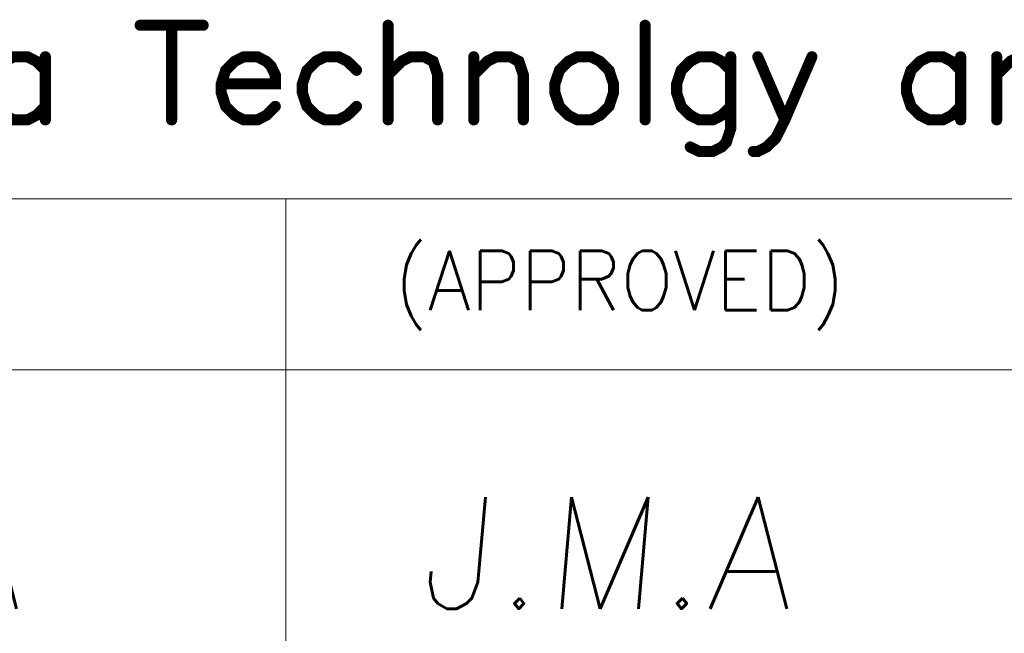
# Model space of a CAD drawing. Header units: millimetres. Extents: x 4497 to 11741, y 5958 to 12619.
# Tile 373 of 424: x 6855 to 6909, y 11904 to 11938. Entities that reach past the tile are written whole.
import ezdxf
from ezdxf.enums import TextEntityAlignment as Align

# ---------------------------------------------------------------- set-up
doc = ezdxf.new("R2010")
doc.units = ezdxf.units.MM
doc.header["$LTSCALE"] = 0.8
doc.layers.get('0').update_dxf_attribs({"linetype": 'CONTINUOUS', "lineweight": 0})
doc.layers.add('2', color=3, linetype='CONTINUOUS', lineweight=0)
doc.styles.add('GHS', font='romans', dxfattribs={"height": 2, "bigfont": 'whgtxt'})
doc.styles.get("Standard").update_dxf_attribs({"font": 'romans.shx', "width": 0.8, "oblique": 5, "bigfont": 'whgtxt.shx'})

# ---------------------------------------------------------------- blocks, each defined once
blk = doc.blocks.new('SMOOTH_0$064516')
at = {"const_width": 0.0323}
blk.add_lwpolyline([(-0.0161, 0, 1), (0.0161, 0, 1)], format="xyb", close=True, dxfattribs=at)
blk = doc.blocks.new('logo')
at = {"color": 7, "const_width": 0.859}
for points in [[(-3488.222, 5311.965), (-3483.345, 5311.965)], [(-3485.783, 5311.965), (-3485.783, 5304.641)], [(-3469.038, 5311.965), (-3469.038, 5304.641)], [(-3449.151, 5311.965), (-3449.151, 5304.641)], [(-3495.555, 5308.479), (-3496.251, 5309.175), (-3496.946, 5309.527), (-3497.994, 5309.527), (-3498.69, 5309.175), (-3499.385, 5308.479), (-3499.737, 5307.431), (-3499.737, 5306.736), (-3499.385, 5305.688), (-3498.69, 5304.993), (-3497.994, 5304.641), (-3496.946, 5304.641), (-3496.251, 5304.993), (-3495.555, 5305.688)], [(-3495.555, 5309.527), (-3495.555, 5304.641)], [(-3481.945, 5307.431), (-3477.763, 5307.431), (-3477.763, 5308.127), (-3478.106, 5308.823), (-3478.459, 5309.175), (-3479.154, 5309.527), (-3480.202, 5309.527), (-3480.897, 5309.175), (-3481.601, 5308.479), (-3481.945, 5307.431), (-3481.945, 5306.736), (-3481.601, 5305.688), (-3480.897, 5304.993), (-3480.202, 5304.641), (-3479.154, 5304.641), (-3478.459, 5304.993), (-3477.763, 5305.688)], [(-3471.477, 5308.479), (-3472.181, 5309.175), (-3472.877, 5309.527), (-3473.925, 5309.527), (-3474.62, 5309.175), (-3475.316, 5308.479), (-3475.668, 5307.431), (-3475.668, 5306.736), (-3475.316, 5305.688), (-3474.62, 5304.993), (-3473.925, 5304.641), (-3472.877, 5304.641), (-3472.181, 5304.993), (-3471.477, 5305.688)], [(-3469.038, 5308.127), (-3467.991, 5309.175), (-3467.295, 5309.527), (-3466.248, 5309.527), (-3465.552, 5309.175), (-3465.2, 5308.127), (-3465.2, 5304.641)], [(-3462.409, 5308.127), (-3461.362, 5309.175), (-3460.666, 5309.527), (-3459.618, 5309.527), (-3458.923, 5309.175), (-3458.571, 5308.127), (-3458.571, 5304.641)], [(-3462.409, 5309.527), (-3462.409, 5304.641)], [(-3454.389, 5309.527), (-3455.084, 5309.175), (-3455.78, 5308.479), (-3456.132, 5307.431), (-3456.132, 5306.736), (-3455.78, 5305.688), (-3455.084, 5304.993), (-3454.389, 5304.641), (-3453.341, 5304.641), (-3452.646, 5304.993), (-3451.942, 5305.688), (-3451.598, 5306.736), (-3451.598, 5307.431), (-3451.942, 5308.479), (-3452.646, 5309.175), (-3453.341, 5309.527), (-3454.389, 5309.527)], [(-3442.53, 5308.479), (-3443.226, 5309.175), (-3443.921, 5309.527), (-3444.969, 5309.527), (-3445.664, 5309.175), (-3446.36, 5308.479), (-3446.712, 5307.431), (-3446.712, 5306.736), (-3446.36, 5305.688), (-3445.664, 5304.993), (-3444.969, 5304.641), (-3443.921, 5304.641), (-3443.226, 5304.993), (-3442.53, 5305.688)], [(-3442.53, 5309.527), (-3442.53, 5303.945), (-3442.874, 5302.897), (-3443.226, 5302.545), (-3443.921, 5302.202), (-3444.969, 5302.202), (-3445.664, 5302.545)], [(-3436.244, 5309.527), (-3438.34, 5304.641), (-3439.035, 5303.241), (-3439.739, 5302.545), (-3440.435, 5302.202), (-3440.778, 5302.202)], [(-3440.435, 5309.527), (-3438.34, 5304.641)], [(-3424.738, 5308.479), (-3425.433, 5309.175), (-3426.129, 5309.527), (-3427.176, 5309.527), (-3427.872, 5309.175), (-3428.576, 5308.479), (-3428.92, 5307.431), (-3428.92, 5306.736), (-3428.576, 5305.688), (-3427.872, 5304.993), (-3427.176, 5304.641), (-3426.129, 5304.641), (-3425.433, 5304.993), (-3424.738, 5305.688)], [(-3424.738, 5309.527), (-3424.738, 5304.641)], [(-3421.947, 5308.127), (-3420.899, 5309.175), (-3420.204, 5309.527), (-3419.156, 5309.527), (-3418.452, 5309.175), (-3418.109, 5308.127), (-3418.109, 5304.641)], [(-3421.947, 5309.527), (-3421.947, 5304.641)]]:
    blk.add_lwpolyline(points, dxfattribs=at)
at = {"color": 7, "xscale": 13.31, "yscale": 13.31, "zscale": 13.31}
for p in [(-3488.222, 5311.965), (-3485.783, 5311.965), (-3483.345, 5311.965), (-3469.038, 5311.965), (-3449.151, 5311.965), (-3496.946, 5309.527), (-3495.555, 5309.527), (-3480.202, 5309.527), (-3479.154, 5309.527), (-3473.925, 5309.527), (-3472.877, 5309.527), (-3467.295, 5309.527), (-3466.248, 5309.527), (-3462.409, 5309.527), (-3460.666, 5309.527), (-3459.618, 5309.527), (-3454.389, 5309.527), (-3454.389, 5309.527), (-3453.341, 5309.527), (-3444.969, 5309.527), (-3443.921, 5309.527), (-3442.53, 5309.527), (-3440.435, 5309.527), (-3436.244, 5309.527), (-3427.176, 5309.527), (-3426.129, 5309.527), (-3424.738, 5309.527), (-3421.947, 5309.527), (-3496.251, 5309.175), (-3480.897, 5309.175), (-3478.459, 5309.175), (-3478.106, 5308.823), (-3474.62, 5309.175), (-3472.181, 5309.175), (-3467.991, 5309.175), (-3465.552, 5309.175), (-3461.362, 5309.175), (-3458.923, 5309.175), (-3455.084, 5309.175), (-3452.646, 5309.175), (-3445.664, 5309.175), (-3443.226, 5309.175), (-3427.872, 5309.175), (-3425.433, 5309.175), (-3495.555, 5308.479), (-3481.601, 5308.479), (-3477.763, 5308.127), (-3475.316, 5308.479), (-3471.477, 5308.479), (-3469.038, 5308.127), (-3465.2, 5308.127), (-3462.409, 5308.127), (-3458.571, 5308.127), (-3455.78, 5308.479), (-3451.942, 5308.479), (-3446.36, 5308.479), (-3442.53, 5308.479), (-3428.576, 5308.479), (-3424.738, 5308.479), (-3421.947, 5308.127), (-3481.945, 5307.431), (-3481.945, 5307.431), (-3477.763, 5307.431), (-3475.668, 5307.431), (-3456.132, 5307.431), (-3451.598, 5307.431), (-3446.712, 5307.431), (-3428.92, 5307.431), (-3481.945, 5306.736), (-3475.668, 5306.736), (-3456.132, 5306.736), (-3451.598, 5306.736), (-3446.712, 5306.736), (-3428.92, 5306.736), (-3495.555, 5305.688), (-3481.601, 5305.688), (-3477.763, 5305.688), (-3475.316, 5305.688), (-3471.477, 5305.688), (-3455.78, 5305.688), (-3451.942, 5305.688), (-3446.36, 5305.688), (-3442.53, 5305.688), (-3428.576, 5305.688), (-3424.738, 5305.688), (-3496.251, 5304.993), (-3480.897, 5304.993), (-3478.459, 5304.993), (-3474.62, 5304.993), (-3472.181, 5304.993), (-3455.084, 5304.993), (-3452.646, 5304.993), (-3445.664, 5304.993), (-3443.226, 5304.993), (-3427.872, 5304.993), (-3425.433, 5304.993), (-3496.946, 5304.641), (-3495.555, 5304.641), (-3485.783, 5304.641), (-3480.202, 5304.641), (-3479.154, 5304.641), (-3473.925, 5304.641), (-3472.877, 5304.641), (-3469.038, 5304.641), (-3465.2, 5304.641), (-3462.409, 5304.641), (-3458.571, 5304.641), (-3454.389, 5304.641), (-3453.341, 5304.641), (-3449.151, 5304.641), (-3444.969, 5304.641), (-3443.921, 5304.641), (-3442.53, 5303.945), (-3438.34, 5304.641), (-3438.34, 5304.641), (-3427.176, 5304.641), (-3426.129, 5304.641), (-3424.738, 5304.641), (-3421.947, 5304.641), (-3439.035, 5303.241), (-3445.664, 5302.545), (-3443.226, 5302.545), (-3442.874, 5302.897), (-3439.739, 5302.545), (-3444.969, 5302.202), (-3443.921, 5302.202), (-3440.778, 5302.202), (-3440.435, 5302.202)]:
    blk.add_blockref('SMOOTH_0$064516', p, dxfattribs=at)

msp = doc.modelspace()

# ---------------------------------------------------------------- linework, layer by layer
at = {"color": 7, "linetype": 'Continuous'}
for p, q in [((6785.938, 11927.962), (6999.599, 11927.962)), ((6869.544, 11844.356), (6869.544, 11927.962)), ((6785.938, 11918.673), (6911.348, 11918.673))]:
    msp.add_line(p, q, dxfattribs=at)

# ---------------------------------------------------------------- block references
at = {"color": 3, "linetype": 'Continuous', "xscale": 0.7014719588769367, "yscale": 0.7014719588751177, "zscale": 0.7014719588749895}
msp.add_blockref('logo', (9308.517, 8211.189), dxfattribs=at)

# ---------------------------------------------------------------- texts
at = {"color": 7, "linetype": 'Continuous', "width": 0.933333}
msp.add_text('(APPROVED)', height=3.2303, dxfattribs=at).set_placement((6875.439, 11925.142), align=Align.TOP_LEFT)
at = {"layer": '2', "style": 'GHS', "oblique": 5}
for p in [(6834.919, 11905.711), (6876.722, 11905.711)]:
    msp.add_text('J.M.A', height=6.0598, dxfattribs=at).set_placement(p)

doc.saveas('drawing.dxf')
